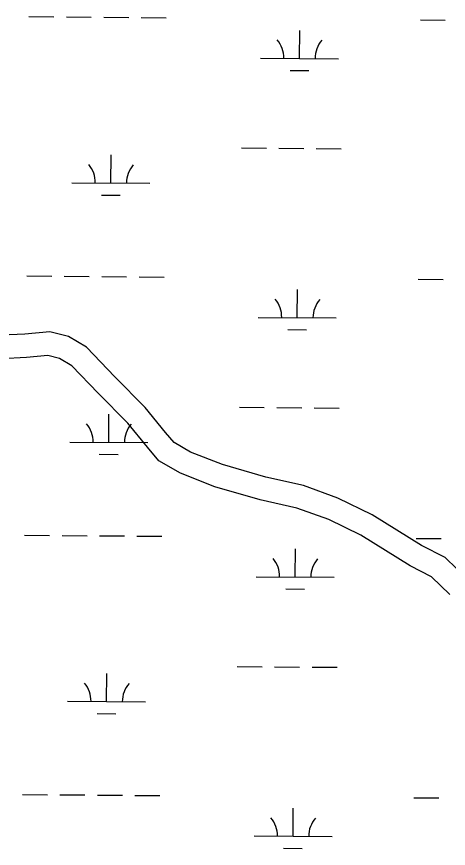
# Model space of a CAD drawing. Extents: x 3271442 to 3309282, y 752266 to 777610.
# Drawn here: x 3300972 to 3301526, y 770818 to 771885 of the extents above; entities that cross this region are included whole.
import ezdxf

# ---------------------------------------------------------------- set-up
doc = ezdxf.new("R2010")
doc.units = 0
doc.layers.add('V-ROAD-CNTR', color=7, linetype='Continuous')
doc.layers.add('V-WETL-SWMP', color=7, linetype='Continuous')

msp = doc.modelspace()

# ---------------------------------------------------------------- linework, layer by layer
at = {"layer": 'V-ROAD-CNTR'}
for points in [[(3301551.8, 771162.3), (3301522, 771191.3), (3301491.3, 771206.6), (3301428.3, 771246), (3301384.3, 771267.4), (3301340.2, 771283.6), (3301291.8, 771294.4), (3301236.3, 771310.4), (3301195.3, 771326.5), (3301174.2, 771338.7), (3301163.2, 771351.8), (3301137, 771383.7), (3301098.4, 771422.8), (3301062.1, 771460.9), (3301038.8, 771474.6), (3301014.9, 771480.9), (3300982.7, 771477.9), (3300953, 771476.3), (3300898.2, 771479.8)], [(3301527.9, 771143.7), (3301504.4, 771166.5), (3301476.7, 771180.4), (3301413.7, 771219.7), (3301372.5, 771239.8), (3301331.7, 771254.7), (3301284.4, 771265.4), (3301226.6, 771282), (3301182.3, 771299.4), (3301154.6, 771315.4), (3301140.1, 771332.6), (3301114.7, 771363.6), (3301076.9, 771401.9), (3301043.3, 771437.2), (3301027.1, 771446.6), (3301012.3, 771450.5), (3300984.9, 771448), (3300952.8, 771446.3), (3300896.3, 771449.8)]]:
    msp.add_lwpolyline(points, dxfattribs=at)
at = {"layer": 'V-WETL-SWMP'}
for p, q in [((3300988.1, 771885.2), (3301020.1, 771884.9)), ((3301036.1, 771884.8), (3301068.1, 771884.5)), ((3301084.1, 771884.4), (3301116.1, 771884.1)), ((3301132.1, 771884), (3301164.1, 771883.7)), ((3301490, 771881), (3301522, 771880.8)), ((3301335, 771831.5), (3301335.3, 771867.5)), ((3301285, 771832), (3301385, 771831.1)), ((3301322.9, 771816.2), (3301346.9, 771816)), ((3301260.6, 771716.7), (3301292.6, 771716.5)), ((3301308.6, 771716.3), (3301340.6, 771716.1)), ((3301356.6, 771715.9), (3301388.6, 771715.7)), ((3301093.2, 771671.7), (3301093.5, 771707.7)), ((3301043.2, 771672.1), (3301143.2, 771671.3)), ((3301081.1, 771656.3), (3301105.1, 771656.1)), ((3300985.4, 771552.5), (3301017.4, 771552.2)), ((3301033.4, 771552.1), (3301065.4, 771551.8)), ((3301081.4, 771551.7), (3301113.4, 771551.4)), ((3301129.4, 771551.3), (3301161.4, 771551)), ((3301487.2, 771548.4), (3301519.2, 771548.1)), ((3301332.2, 771498.9), (3301332.5, 771534.9)), ((3301282.2, 771499.3), (3301382.2, 771498.5)), ((3301320.1, 771483.6), (3301344.1, 771483.4)), ((3301257.9, 771384.1), (3301289.9, 771383.8)), ((3301305.9, 771383.7), (3301337.9, 771383.4)), ((3301353.9, 771383.3), (3301385.9, 771383)), ((3301090.4, 771339), (3301090.7, 771375)), ((3301040.4, 771339.4), (3301140.4, 771338.6)), ((3301078.3, 771323.7), (3301102.3, 771323.5)), ((3300982.6, 771219.8), (3301014.6, 771219.6)), ((3301030.6, 771219.4), (3301062.6, 771219.2)), ((3301078.6, 771219), (3301110.6, 771218.8)), ((3301126.6, 771218.6), (3301158.6, 771218.4)), ((3301484.5, 771215.7), (3301516.5, 771215.4)), ((3301329.5, 771166.2), (3301329.8, 771202.2)), ((3301279.5, 771166.6), (3301379.5, 771165.8)), ((3301317.4, 771150.9), (3301341.4, 771150.7)), ((3301255.1, 771051.4), (3301287.1, 771051.1)), ((3301303.1, 771051), (3301335.1, 771050.7)), ((3301351.1, 771050.6), (3301383.1, 771050.3)), ((3301087.7, 771006.3), (3301088, 771042.3)), ((3301037.7, 771006.8), (3301137.7, 771005.9)), ((3301075.6, 770991), (3301099.6, 770990.8)), ((3300979.9, 770887.2), (3301011.9, 770886.9)), ((3301027.9, 770886.8), (3301059.9, 770886.5)), ((3301075.9, 770886.4), (3301107.9, 770886.1)), ((3301123.9, 770886), (3301155.9, 770885.7)), ((3301481.8, 770883), (3301513.8, 770882.8)), ((3301326.8, 770833.6), (3301327.1, 770869.6)), ((3301276.8, 770834), (3301376.8, 770833.1)), ((3301314.6, 770818.2), (3301338.6, 770818))]:
    msp.add_line(p, q, dxfattribs=at)
for centre, start, end in [((3301279.7, 771832.5), 358.7563, 40.2999), ((3301390.2, 771831.6), 138.7563, 180.2999), ((3301038, 771672.6), 358.7563, 40.2999), ((3301148.4, 771671.7), 138.7563, 180.2999), ((3301277, 771499.8), 358.7563, 40.2999), ((3301387.5, 771498.9), 138.7563, 180.2999), ((3301035.2, 771339.9), 358.7563, 40.2999), ((3301145.7, 771339), 138.7563, 180.2999), ((3301274.3, 771167.2), 358.7563, 40.2999), ((3301384.7, 771166.2), 138.7563, 180.2999), ((3301032.5, 771007.3), 358.7563, 40.2999), ((3301143, 771006.4), 138.7563, 180.2999), ((3301271.5, 770834.5), 358.7563, 40.2999), ((3301382, 770833.6), 138.7563, 180.2999)]:
    msp.add_arc(centre, 35.2, start, end, dxfattribs=at)

doc.saveas('drawing.dxf')
